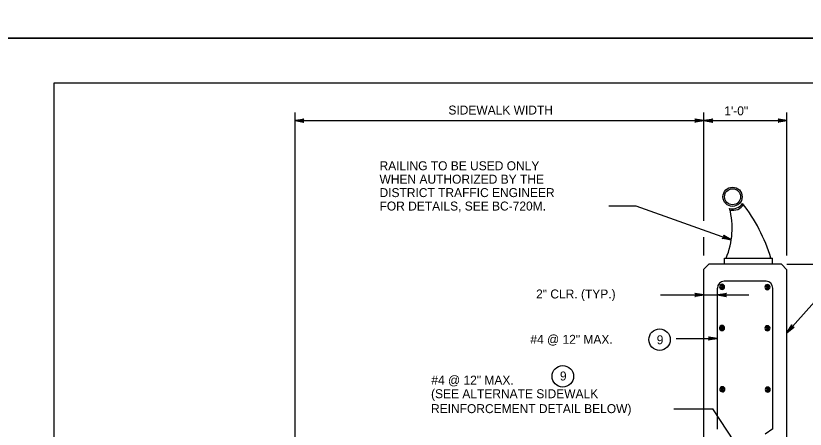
# Model space of a CAD drawing. Extents: x 639331 to 643089, y 299088 to 300975.
# Drawn here: x 641420.2 to 641684.5, y 300144.6 to 300283.2 of the extents above; entities that cross this region are included whole.
import ezdxf

# ---------------------------------------------------------------- set-up
doc = ezdxf.new("R2010")
doc.units = 0
doc.layers.add('1', color=7, linetype='Continuous')
doc.layers.add('PLT-BNDY', color=7, linetype='Continuous')

msp = doc.modelspace()

# ---------------------------------------------------------------- linework, layer by layer
at = {"layer": '1'}
for p, q in [((641433.06, 299696.66), (641433.06, 300260.66)), ((641433.06, 300260.66), (642219.06, 300260.66)), ((641513.66, 300100.37), (641513.66, 300250.73)), ((641650.53, 300214.44), (641650.53, 300250.73)), ((641678.38, 300202.81), (641678.38, 300250.73)), ((641513.66, 300248.02), (641650.53, 300248.02)), ((641650.53, 300248.02), (641678.38, 300248.02)), ((641618.7, 300219.5), (641627.73, 300219.5)), ((641627.73, 300219.5), (641659.72, 300208.1)), ((641650.53, 300202.81), (641650.53, 300209.02)), ((641657.45, 300201.95), (641673.48, 300201.95)), ((641657.45, 300199.93), (641657.45, 300201.95)), ((641673.48, 300199.93), (641673.48, 300201.95)), ((641650.53, 300198.24), (641652.22, 300199.93)), ((641676.52, 300199.93), (641652.22, 300199.93)), ((641678.38, 300198.07), (641676.52, 300199.93)), ((641678.38, 300199.93), (641723.82, 300199.93)), ((641650.53, 300102.25), (641650.53, 300198.24)), ((641678.38, 300104.1), (641678.38, 300198.07)), ((641671.37, 300194.18), (641657.37, 300194.18)), ((641655.09, 300144.61), (641655.09, 300191.9)), ((641656.54, 300192.53), (641656.54, 300192.53)), ((641657.17, 300192.47), (641657.17, 300192.47)), ((641671.74, 300192.44), (641671.74, 300192.44)), ((641671.84, 300192.23), (641671.84, 300192.23)), ((641672.38, 300192.37), (641672.38, 300192.37)), ((641673.65, 300144.73), (641673.65, 300191.9)), ((641636.03, 300189.62), (641650.53, 300189.62)), ((641650.53, 300189.62), (641655.09, 300189.62)), ((641655.09, 300189.62), (641665.59, 300189.62)), ((641678.38, 300176.96), (641687.64, 300187.31)), ((641656.53, 300178.75), (641656.53, 300178.75)), ((641657.16, 300178.68), (641657.16, 300178.68)), ((641671.73, 300178.65), (641671.73, 300178.65)), ((641672.36, 300178.59), (641672.36, 300178.59)), ((641641.27, 300175.03), (641655.09, 300175.03)), ((641656.64, 300158.21), (641656.64, 300158.21)), ((641657.27, 300158.14), (641657.27, 300158.14)), ((641671.84, 300158.11), (641671.84, 300158.11)), ((641672.47, 300158.04), (641672.47, 300158.04)), ((641640.49, 300151.49), (641653.58, 300151.49)), ((641660.8, 300140.43), (641653.58, 300151.49)), ((641673.65, 300144.73), (641671.12, 300142.94))]:
    msp.add_line(p, q, dxfattribs=at)
for points in [[(641513.66, 300248.02), (641516.64, 300248.58), (641516.52, 300248.5), (641516.41, 300248.42), (641516.35, 300248.32), (641516.29, 300248.22), (641516.27, 300248.12), (641516.26, 300248.02), (641516.27, 300247.92), (641516.29, 300247.82), (641516.35, 300247.72), (641516.41, 300247.62), (641516.52, 300247.54), (641516.64, 300247.46), (641513.66, 300248.02), (641516.52, 300247.54), (641516.41, 300247.62), (641513.66, 300248.02), (641516.35, 300247.72), (641516.29, 300247.82), (641513.66, 300248.02), (641516.27, 300247.92), (641516.26, 300248.02), (641513.66, 300248.02), (641516.27, 300248.12), (641516.29, 300248.22), (641513.66, 300248.02), (641516.35, 300248.32), (641516.41, 300248.42), (641513.66, 300248.02), (641516.52, 300248.5)], [(641650.53, 300248.02), (641647.55, 300247.46), (641647.66, 300247.54), (641647.78, 300247.62), (641647.84, 300247.72), (641647.9, 300247.82), (641647.91, 300247.92), (641647.93, 300248.02), (641647.91, 300248.12), (641647.9, 300248.22), (641647.84, 300248.32), (641647.78, 300248.42), (641647.66, 300248.5), (641647.55, 300248.58), (641650.53, 300248.02), (641647.66, 300248.5), (641647.78, 300248.42), (641650.53, 300248.02), (641647.84, 300248.32), (641647.9, 300248.22), (641650.53, 300248.02), (641647.91, 300248.12), (641647.93, 300248.02), (641650.53, 300248.02), (641647.91, 300247.92), (641647.9, 300247.82), (641650.53, 300248.02), (641647.84, 300247.72), (641647.78, 300247.62), (641650.53, 300248.02), (641647.66, 300247.54)], [(641650.53, 300248.02), (641653.51, 300248.58), (641653.4, 300248.5), (641653.28, 300248.42), (641653.23, 300248.32), (641653.17, 300248.22), (641653.15, 300248.12), (641653.13, 300248.02), (641653.15, 300247.92), (641653.17, 300247.82), (641653.23, 300247.72), (641653.28, 300247.62), (641653.4, 300247.54), (641653.51, 300247.46), (641650.53, 300248.02), (641653.4, 300247.54), (641653.28, 300247.62), (641650.53, 300248.02), (641653.23, 300247.72), (641653.17, 300247.82), (641650.53, 300248.02), (641653.15, 300247.92), (641653.13, 300248.02), (641650.53, 300248.02), (641653.15, 300248.12), (641653.17, 300248.22), (641650.53, 300248.02), (641653.23, 300248.32), (641653.28, 300248.42), (641650.53, 300248.02), (641653.4, 300248.5)], [(641678.38, 300248.02), (641675.39, 300247.46), (641675.51, 300247.54), (641675.62, 300247.62), (641675.68, 300247.72), (641675.74, 300247.82), (641675.76, 300247.92), (641675.77, 300248.02), (641675.76, 300248.12), (641675.74, 300248.22), (641675.68, 300248.32), (641675.62, 300248.42), (641675.51, 300248.5), (641675.39, 300248.58), (641678.38, 300248.02), (641675.51, 300248.5), (641675.62, 300248.42), (641678.38, 300248.02), (641675.68, 300248.32), (641675.74, 300248.22), (641678.38, 300248.02), (641675.76, 300248.12), (641675.77, 300248.02), (641678.38, 300248.02), (641675.76, 300247.92), (641675.74, 300247.82), (641678.38, 300248.02), (641675.68, 300247.72), (641675.62, 300247.62), (641678.38, 300248.02), (641675.51, 300247.54)], [(641659.72, 300208.1), (641656.73, 300208.57), (641656.86, 300208.61), (641657, 300208.65), (641657.08, 300208.72), (641657.17, 300208.8), (641657.22, 300208.88), (641657.27, 300208.97), (641657.29, 300209.07), (641657.31, 300209.17), (641657.29, 300209.29), (641657.26, 300209.4), (641657.18, 300209.52), (641657.1, 300209.63), (641659.72, 300208.1), (641657.18, 300209.52), (641657.26, 300209.4), (641659.72, 300208.1), (641657.29, 300209.29), (641657.31, 300209.17), (641659.72, 300208.1), (641657.29, 300209.07), (641657.27, 300208.97), (641659.72, 300208.1), (641657.22, 300208.88), (641657.17, 300208.8), (641659.72, 300208.1), (641657.08, 300208.72), (641657, 300208.65), (641659.72, 300208.1), (641656.86, 300208.61)], [(641650.53, 300189.62), (641647.55, 300189.06), (641647.66, 300189.14), (641647.78, 300189.22), (641647.84, 300189.32), (641647.9, 300189.42), (641647.91, 300189.52), (641647.93, 300189.62), (641647.91, 300189.72), (641647.9, 300189.82), (641647.84, 300189.92), (641647.78, 300190.02), (641647.66, 300190.1), (641647.55, 300190.18), (641650.53, 300189.62), (641647.66, 300190.1), (641647.78, 300190.02), (641650.53, 300189.62), (641647.84, 300189.92), (641647.9, 300189.82), (641650.53, 300189.62), (641647.91, 300189.72), (641647.93, 300189.62), (641650.53, 300189.62), (641647.91, 300189.52), (641647.9, 300189.42), (641650.53, 300189.62), (641647.84, 300189.32), (641647.78, 300189.22), (641650.53, 300189.62), (641647.66, 300189.14)], [(641655.09, 300189.62), (641658.07, 300190.18), (641657.96, 300190.1), (641657.84, 300190.02), (641657.78, 300189.92), (641657.72, 300189.82), (641657.71, 300189.72), (641657.69, 300189.62), (641657.71, 300189.52), (641657.72, 300189.42), (641657.78, 300189.32), (641657.84, 300189.22), (641657.96, 300189.14), (641658.07, 300189.06), (641655.09, 300189.62), (641657.96, 300189.14), (641657.84, 300189.22), (641655.09, 300189.62), (641657.78, 300189.32), (641657.72, 300189.42), (641655.09, 300189.62), (641657.71, 300189.52), (641657.69, 300189.62), (641655.09, 300189.62), (641657.71, 300189.72), (641657.72, 300189.82), (641655.09, 300189.62), (641657.78, 300189.92), (641657.84, 300190.02), (641655.09, 300189.62), (641657.96, 300190.1)], [(641678.38, 300176.96), (641679.95, 300179.56), (641679.93, 300179.42), (641679.91, 300179.28), (641679.95, 300179.17), (641679.98, 300179.06), (641680.05, 300178.98), (641680.11, 300178.9), (641680.2, 300178.85), (641680.28, 300178.79), (641680.4, 300178.77), (641680.51, 300178.75), (641680.65, 300178.78), (641680.78, 300178.81), (641678.38, 300176.96), (641680.65, 300178.78), (641680.51, 300178.75), (641678.38, 300176.96), (641680.4, 300178.77), (641680.28, 300178.79), (641678.38, 300176.96), (641680.2, 300178.85), (641680.11, 300178.9), (641678.38, 300176.96), (641680.05, 300178.98), (641679.98, 300179.06), (641678.38, 300176.96), (641679.95, 300179.17), (641679.91, 300179.28), (641678.38, 300176.96), (641679.93, 300179.42)], [(641655.09, 300175.03), (641652.1, 300174.47), (641652.22, 300174.55), (641652.33, 300174.63), (641652.39, 300174.73), (641652.45, 300174.83), (641652.47, 300174.93), (641652.49, 300175.03), (641652.47, 300175.13), (641652.45, 300175.23), (641652.39, 300175.33), (641652.33, 300175.43), (641652.22, 300175.51), (641652.1, 300175.59), (641655.09, 300175.03), (641652.22, 300175.51), (641652.33, 300175.43), (641655.09, 300175.03), (641652.39, 300175.33), (641652.45, 300175.23), (641655.09, 300175.03), (641652.47, 300175.13), (641652.49, 300175.03), (641655.09, 300175.03), (641652.47, 300174.93), (641652.45, 300174.83), (641655.09, 300175.03), (641652.39, 300174.73), (641652.33, 300174.63), (641655.09, 300175.03), (641652.22, 300174.55)]]:
    msp.add_lwpolyline(points, dxfattribs=at)
for centre, radius in [((641660.16, 300222.51), 3.21), ((641660.16, 300222.51), 2.68), ((641635.72, 300174.64), 3.6), ((641603.32, 300162.35), 3.6)]:
    msp.add_circle(centre, radius, dxfattribs=at)
for centre, radius, start, end in [((641660.16, 300222.51), 4.02, 255.7871, 326.68), ((641619.17, 300185.83), 56.17, 16.6993, 37.8579), ((641633.99, 300212.03), 26.03, 337.2652, 14.6475), ((641660.16, 300222.51), 4.55, 257.9033, 326.1975), ((641657.37, 300191.9), 2.28, 90, 180), ((641671.37, 300191.9), 2.28, 0, 90), ((641656.64, 300192.32), 0.861, 359.4377, 179.4377), ((641656.64, 300192.32), 0.861, 179.4377, 359.4377), ((641656.64, 300192.32), 0.614, 359.4377, 179.4377), ((641656.64, 300192.32), 0.614, 179.4377, 359.4377), ((641656.64, 300192.32), 0.336, 359.4377, 179.4377), ((641656.64, 300192.32), 0.336, 179.4377, 359.4377), ((641656.64, 300192.32), 0.17, 359.4377, 179.4377), ((641656.64, 300192.32), 0.17, 179.4377, 359.4377), ((641656.64, 300192.32), 0.0726, 359.4377, 179.4377), ((641656.64, 300192.32), 0.0726, 179.4377, 359.4377), ((641671.84, 300192.23), 0.861, 359.4377, 179.4377), ((641671.84, 300192.23), 0.861, 179.4377, 359.4377), ((641671.84, 300192.23), 0.614, 359.4377, 179.4377), ((641671.84, 300192.23), 0.614, 179.4377, 359.4377), ((641671.84, 300192.23), 0.336, 359.4377, 179.4377), ((641671.84, 300192.23), 0.336, 179.4377, 359.4377), ((641671.84, 300192.23), 0.17, 359.4377, 179.4377), ((641671.84, 300192.23), 0.17, 179.4377, 359.4377), ((641671.84, 300192.23), 0.0726, 359.4377, 179.4377), ((641671.84, 300192.23), 0.0726, 179.4377, 359.4377), ((641656.63, 300178.53), 0.861, 359.4377, 179.4377), ((641656.63, 300178.53), 0.861, 179.4377, 359.4377), ((641656.63, 300178.53), 0.614, 359.4377, 179.4377), ((641656.63, 300178.53), 0.614, 179.4377, 359.4377), ((641656.63, 300178.53), 0.336, 359.4377, 179.4377), ((641656.63, 300178.53), 0.336, 179.4377, 359.4377), ((641656.63, 300178.53), 0.17, 359.4377, 179.4377), ((641656.63, 300178.53), 0.17, 179.4377, 359.4377), ((641656.63, 300178.53), 0.0726, 359.4377, 179.4377), ((641656.63, 300178.53), 0.0726, 179.4377, 359.4377), ((641671.83, 300178.44), 0.861, 359.4377, 179.4377), ((641671.83, 300178.44), 0.861, 179.4377, 359.4377), ((641671.83, 300178.44), 0.614, 359.4377, 179.4377), ((641671.83, 300178.44), 0.614, 179.4377, 359.4377), ((641671.83, 300178.44), 0.336, 359.4377, 179.4377), ((641671.83, 300178.44), 0.336, 179.4377, 359.4377), ((641671.83, 300178.44), 0.17, 359.4377, 179.4377), ((641671.83, 300178.44), 0.17, 179.4377, 359.4377), ((641671.83, 300178.44), 0.0726, 359.4377, 179.4377), ((641671.83, 300178.44), 0.0726, 179.4377, 359.4377), ((641656.74, 300157.99), 0.861, 359.4377, 179.4377), ((641656.74, 300157.99), 0.861, 179.4377, 359.4377), ((641656.74, 300157.99), 0.614, 359.4377, 179.4377), ((641656.74, 300157.99), 0.614, 179.4377, 359.4377), ((641656.74, 300157.99), 0.336, 359.4377, 179.4377), ((641656.74, 300157.99), 0.336, 179.4377, 359.4377), ((641656.74, 300157.99), 0.17, 359.4377, 179.4377), ((641656.74, 300157.99), 0.17, 179.4377, 359.4377), ((641656.74, 300157.99), 0.0726, 359.4377, 179.4377), ((641656.74, 300157.99), 0.0726, 179.4377, 359.4377), ((641671.94, 300157.9), 0.861, 359.4377, 179.4377), ((641671.94, 300157.9), 0.861, 179.4377, 359.4377), ((641671.94, 300157.9), 0.614, 359.4377, 179.4377), ((641671.94, 300157.9), 0.614, 179.4377, 359.4377), ((641671.94, 300157.9), 0.336, 359.4377, 179.4377), ((641671.94, 300157.9), 0.336, 179.4377, 359.4377), ((641671.94, 300157.9), 0.17, 359.4377, 179.4377), ((641671.94, 300157.9), 0.17, 179.4377, 359.4377), ((641671.94, 300157.9), 0.0726, 359.4377, 179.4377), ((641671.94, 300157.9), 0.0726, 179.4377, 359.4377)]:
    msp.add_arc(centre, radius, start, end, dxfattribs=at)
at = {"layer": 'PLT-BNDY'}
for points in [[(641393.06, 300869.66), (642234.06, 300869.66), (642234.06, 300275.66), (641393.06, 300275.66)], [(641393.06, 300275.66), (642234.06, 300275.66), (642234.06, 299681.66), (641393.06, 299681.66)]]:
    msp.add_lwpolyline(points, close=True, dxfattribs=at)

# ---------------------------------------------------------------- texts
at = {"layer": '1'}
for s, p in [('SIDEWALK WIDTH', (641565.02, 300250.07)), ('1\'-0"', (641657.39, 300249.8)), ('RAILING TO BE USED ONLY', (641541.96, 300231.4)), ('WHEN AUTHORIZED BY THE', (641541.96, 300226.9)), ('DISTRICT TRAFFIC ENGINEER', (641541.96, 300222.4)), ('FOR DETAILS, SEE BC-720M.', (641541.96, 300217.9)), ('2" CLR. (TYP.)', (641594.38, 300188.43)), ('#4 @ 12" MAX.', (641592.46, 300173.23)), ('9', (641634.76, 300173.08)), ('#4 @ 12" MAX.', (641559.31, 300159.56)), ('9', (641602.35, 300160.95)), ('(SEE ALTERNATE SIDEWALK', (641559.21, 300155.01)), ('REINFORCEMENT DETAIL BELOW)', (641559.21, 300150.01))]:
    msp.add_text(s, height=3, dxfattribs=at).set_placement(p)

doc.saveas('drawing.dxf')
